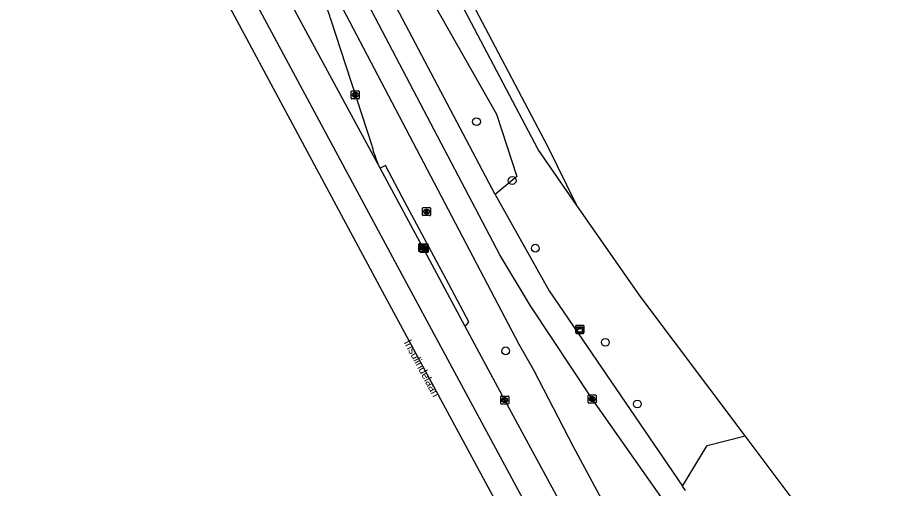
# Model space of a CAD drawing. Extents: x 162417 to 163721, y 384268 to 385416.
# Drawn here: x 162735 to 162846, y 384388.4 to 384447.3 of the extents above; entities that cross this region are included whole.
import ezdxf

# ---------------------------------------------------------------- set-up
doc = ezdxf.new("R2010")
doc.units = 0
for name, color, linetype in [('IMGEO_Berm_groen', 7, 'Continuous'), ('IMGEO_Boom', 7, 'Continuous'), ('IMGEO_Fietspad_open', 7, 'Continuous'), ('IMGEO_Groenvoorziening', 7, 'Continuous'), ('IMGEO_Kast', 7, 'Continuous'), ('IMGEO_Kolk', 7, 'Continuous'), ('IMGEO_Meer_plas_ven_vijver', 7, 'Continuous'), ('IMGEO_Openbare_ruimte_label', 7, 'Continuous'), ('IMGEO_Rijbaan_regionaal_gesloten', 7, 'Continuous'), ('IMGEO_Rioolput', 7, 'Continuous'), ('IMGEO_Voetpad_open', 7, 'Continuous')]:
    doc.layers.add(name, color=color, linetype=linetype)

msp = doc.modelspace()

# ---------------------------------------------------------------- linework, layer by layer
at = {"layer": 'IMGEO_Berm_groen'}
for points in [[(162773.17, 384522.7), (162773.51, 384520.87), (162764.51, 384518.05), (162762.96, 384517.04), (162761.52, 384515.86), (162760.21, 384514.55), (162759.05, 384513.11), (162758.04, 384511.55), (162757.21, 384509.9), (162756.55, 384508.16), (162756.23, 384507.07), (162756.09, 384503.5), (162756.55, 384501.38), (162757.66, 384499.15), (162760.14, 384497.42), (162766.96, 384486.31), (162772.19, 384477), (162779.97, 384463.61), (162785.75, 384451.17), (162794.8, 384435.21), (162797.36, 384427.41), (162794.62, 384425.16)], [(162790.89, 384408.66), (162791.24, 384409.1), (162791.34, 384409.23), (162788.51, 384414.57), (162782.99, 384424.84), (162780.92, 384428.78), (162780.27, 384428.44)]]:
    msp.add_lwpolyline(points, dxfattribs=at)
at = {"layer": 'IMGEO_Boom'}
for centre in [(162792.3, 384434.28), (162796.76, 384426.91), (162799.65, 384418.44), (162808.41, 384406.67), (162795.94, 384405.6), (162812.4, 384398.95)]:
    msp.add_circle(centre, 0.489, dxfattribs=at)
at = {"layer": 'IMGEO_Fietspad_open'}
for points in [[(162748.56, 384499.79), (162751.85, 384493.51), (162755.43, 384486.9), (162761.9, 384474.57), (162797.61, 384406.44), (162799.42, 384403.24), (162804.38, 384393.64), (162807.93, 384387.03), (162808.48, 384386.03), (162810.08, 384382.89), (162810.21, 384382.67)], [(162816, 384386.42), (162806.83, 384399.46), (162799.07, 384411.25), (162795.23, 384417.63), (162764.98, 384475.28), (162757.93, 384488.68), (162752.8, 384498.47), (162752.11, 384500)]]:
    msp.add_lwpolyline(points, dxfattribs=at)
at = {"layer": 'IMGEO_Groenvoorziening'}
for points in [[(162804.77, 384423.92), (162800.01, 384430.78), (162767.81, 384491.93)], [(162818.05, 384388.68), (162821.14, 384393.75), (162825.87, 384394.96)]]:
    msp.add_lwpolyline(points, dxfattribs=at)
at = {"layer": 'IMGEO_Kast'}
for p, q in [((162804.72, 384407.87), (162804.72, 384408.71)), ((162804.72, 384408.71), (162804.72, 384407.87)), ((162804.79, 384408.79), (162805.63, 384408.79)), ((162805.63, 384408.79), (162804.79, 384408.79)), ((162805.71, 384408.72), (162805.71, 384407.88)), ((162805.71, 384407.88), (162805.71, 384408.72)), ((162805.64, 384407.79), (162804.8, 384407.79)), ((162804.8, 384407.79), (162805.64, 384407.79))]:
    msp.add_line(p, q, dxfattribs=at)
for points in [[(162804.91, 384408.58), (162805.51, 384408.58), (162805.51, 384408.5), (162804.91, 384408.5), (162804.91, 384408.58)], [(162804.91, 384408.41), (162805.51, 384408.41), (162805.51, 384407.92), (162804.91, 384407.92), (162804.91, 384408.41)]]:
    msp.add_lwpolyline(points, dxfattribs=at)
msp.add_circle((162804.99, 384408.26), 0.0377, dxfattribs=at)
for centre, start, end in [((162804.79, 384408.71), 92.4484, 184.2845), ((162804.79, 384408.71), 92.4484, 184.2845), ((162805.64, 384408.71), 2.4484, 94.2845), ((162805.64, 384408.71), 2.4484, 94.2845), ((162804.79, 384407.87), 182.4484, 274.2845), ((162804.79, 384407.87), 182.4484, 274.2845), ((162805.64, 384407.87), 272.4484, 4.2845), ((162805.64, 384407.87), 272.4484, 4.2845)]:
    msp.add_arc(centre, 0.0779, start, end, dxfattribs=at)
at = {"layer": 'IMGEO_Kolk'}
for p, q in [((162776.72, 384438.13), (162777.58, 384438.13)), ((162776.65, 384437.2), (162776.65, 384438.06)), ((162777.58, 384437.13), (162776.72, 384437.13)), ((162777.16, 384437.35), (162777.13, 384437.35)), ((162777.14, 384437.91), (162777.16, 384437.91)), ((162777.65, 384438.06), (162777.65, 384437.2)), ((162785.11, 384418.08), (162785.11, 384418.94)), ((162785.19, 384419.01), (162786.04, 384419.01)), ((162785.27, 384417.99), (162785.27, 384418.85)), ((162785.34, 384418.92), (162786.19, 384418.92)), ((162785.6, 384418.79), (162785.63, 384418.79)), ((162785.62, 384418.23), (162785.6, 384418.23)), ((162785.75, 384418.7), (162785.78, 384418.7)), ((162785.78, 384418.14), (162785.75, 384418.14)), ((162786.11, 384418.94), (162786.11, 384418.08)), ((162786.27, 384418.85), (162786.27, 384417.99)), ((162786.04, 384418.01), (162785.19, 384418.01)), ((162786.19, 384417.92), (162785.34, 384417.92)), ((162795.33, 384399.01), (162795.33, 384399.86)), ((162795.41, 384399.94), (162796.26, 384399.94)), ((162795.82, 384399.72), (162795.85, 384399.72)), ((162796.33, 384399.86), (162796.33, 384399.01)), ((162806.26, 384399.15), (162806.26, 384400)), ((162806.33, 384400.08), (162807.18, 384400.08)), ((162806.77, 384399.3), (162806.74, 384399.3)), ((162806.75, 384399.85), (162806.77, 384399.85)), ((162807.26, 384400), (162807.26, 384399.15)), ((162796.26, 384398.94), (162795.41, 384398.94)), ((162795.84, 384399.16), (162795.82, 384399.16)), ((162807.18, 384399.07), (162806.33, 384399.07))]:
    msp.add_line(p, q, dxfattribs=at)
for points in [[(162776.72, 384438.13), (162777.58, 384438.13)], [(162776.65, 384437.2), (162776.65, 384438.06)], [(162777.58, 384437.13), (162776.72, 384437.13)], [(162776.97, 384437.83), (162777.09, 384437.83), (162777.09, 384437.68), (162777.22, 384437.83), (162777.39, 384437.83), (162777.24, 384437.68), (162777.39, 384437.43), (162777.24, 384437.43), (162777.16, 384437.59), (162777.09, 384437.53), (162777.09, 384437.43), (162776.97, 384437.43), (162776.97, 384437.83)], [(162777.65, 384438.06), (162777.65, 384437.2)], [(162785.11, 384418.08), (162785.11, 384418.94)], [(162785.19, 384419.01), (162786.04, 384419.01)], [(162785.27, 384417.99), (162785.27, 384418.85)], [(162785.34, 384418.92), (162786.19, 384418.92)], [(162785.43, 384418.71), (162785.56, 384418.71), (162785.56, 384418.56), (162785.69, 384418.71), (162785.85, 384418.71), (162785.71, 384418.56), (162785.86, 384418.31), (162785.71, 384418.31), (162785.62, 384418.47), (162785.56, 384418.41), (162785.56, 384418.31), (162785.43, 384418.31), (162785.43, 384418.71)], [(162785.59, 384418.62), (162785.71, 384418.62), (162785.71, 384418.47), (162785.84, 384418.62), (162786, 384418.62), (162785.86, 384418.47), (162786.01, 384418.22), (162785.86, 384418.22), (162785.77, 384418.38), (162785.71, 384418.32), (162785.71, 384418.22), (162785.59, 384418.22), (162785.59, 384418.62)], [(162786.11, 384418.94), (162786.11, 384418.08)], [(162786.27, 384418.85), (162786.27, 384417.99)], [(162786.04, 384418.01), (162785.19, 384418.01)], [(162786.19, 384417.92), (162785.34, 384417.92)], [(162795.33, 384399.01), (162795.33, 384399.86)], [(162795.41, 384399.94), (162796.26, 384399.94)], [(162795.65, 384399.64), (162795.78, 384399.64), (162795.78, 384399.48), (162795.91, 384399.64), (162796.07, 384399.64), (162795.93, 384399.49), (162796.08, 384399.24), (162795.93, 384399.24), (162795.84, 384399.4), (162795.78, 384399.33), (162795.78, 384399.24), (162795.65, 384399.24), (162795.65, 384399.64)], [(162796.33, 384399.86), (162796.33, 384399.01)], [(162806.26, 384399.15), (162806.26, 384400)], [(162806.33, 384400.08), (162807.18, 384400.08)], [(162806.58, 384399.77), (162806.7, 384399.77), (162806.7, 384399.62), (162806.83, 384399.77), (162807, 384399.77), (162806.85, 384399.62), (162807, 384399.37), (162806.85, 384399.37), (162806.77, 384399.54), (162806.7, 384399.47), (162806.7, 384399.37), (162806.58, 384399.37), (162806.58, 384399.77)], [(162807.26, 384400), (162807.26, 384399.15)], [(162796.26, 384398.94), (162795.41, 384398.94)], [(162807.18, 384399.07), (162806.33, 384399.07)]]:
    msp.add_lwpolyline(points, dxfattribs=at)
for centre, start, end in [((162776.72, 384438.05), 91.552, 178.448), ((162776.72, 384438.05), 91.552, 178.448), ((162777.57, 384438.05), 1.552, 88.448), ((162777.57, 384438.05), 1.552, 88.448), ((162776.72, 384437.2), 181.552, 268.448), ((162776.72, 384437.2), 181.552, 268.448), ((162777.57, 384437.2), 271.552, 358.448), ((162777.57, 384437.2), 271.552, 358.448), ((162785.19, 384418.93), 91.552, 178.448), ((162785.19, 384418.93), 91.552, 178.448), ((162785.34, 384418.84), 91.552, 178.448), ((162785.34, 384418.84), 91.552, 178.448), ((162786.04, 384418.93), 1.552, 88.448), ((162786.04, 384418.93), 1.552, 88.448), ((162786.19, 384418.84), 1.552, 88.448), ((162786.19, 384418.84), 1.552, 88.448), ((162785.19, 384418.09), 181.552, 268.448), ((162785.19, 384418.09), 181.552, 268.448), ((162785.34, 384417.99), 181.552, 268.448), ((162785.34, 384417.99), 181.552, 268.448), ((162786.04, 384418.09), 271.552, 358.448), ((162786.04, 384418.09), 271.552, 358.448), ((162786.19, 384417.99), 271.552, 358.448), ((162786.19, 384417.99), 271.552, 358.448), ((162795.41, 384399.86), 91.552, 178.448), ((162795.41, 384399.86), 91.552, 178.448), ((162796.26, 384399.86), 1.552, 88.448), ((162796.26, 384399.86), 1.552, 88.448), ((162806.33, 384400), 91.552, 178.448), ((162806.33, 384400), 91.552, 178.448), ((162807.18, 384400), 1.552, 88.448), ((162807.18, 384400), 1.552, 88.448), ((162795.41, 384399.01), 181.552, 268.448), ((162795.41, 384399.01), 181.552, 268.448), ((162796.26, 384399.01), 271.552, 358.448), ((162796.26, 384399.01), 271.552, 358.448), ((162806.33, 384399.15), 181.552, 268.448), ((162806.33, 384399.15), 181.552, 268.448), ((162807.18, 384399.15), 271.552, 358.448), ((162807.18, 384399.15), 271.552, 358.448)]:
    msp.add_arc(centre, 0.0765, start, end, dxfattribs=at)
for centre, major_axis, ratio, start_param, end_param in [((162777.14, 384437.63), (-0.387, 0.002), 0.722429, 4.712389, 7.853982), ((162777.16, 384437.63), (-0.39, 0.002), 0.717154, 1.570796, 4.712389), ((162785.6, 384418.51), (-0.387, 0.002), 0.722429, 4.712389, 7.853982), ((162785.75, 384418.42), (-0.387, 0.002), 0.722429, 4.712389, 7.853982), ((162785.62, 384418.51), (-0.39, 0.002), 0.717154, 1.570796, 4.712389), ((162785.78, 384418.42), (-0.39, 0.002), 0.717154, 1.570796, 4.712389), ((162795.82, 384399.44), (-0.387, 0.002), 0.722429, 4.712389, 7.853982), ((162795.84, 384399.44), (-0.39, 0.002), 0.717154, 1.570796, 4.712389), ((162806.74, 384399.57), (-0.387, 0.002), 0.722429, 4.712389, 7.853982), ((162806.77, 384399.57), (-0.39, 0.002), 0.717154, 1.570796, 4.712389)]:
    msp.add_ellipse(centre, major_axis=major_axis, ratio=ratio, start_param=start_param, end_param=end_param, dxfattribs=at)
at = {"layer": 'IMGEO_Meer_plas_ven_vijver'}
for points in [[(162768.87, 384492.59), (162801.16, 384431.19), (162804.77, 384423.92)], [(162825.87, 384394.96), (162812.76, 384412.45), (162804.77, 384423.92)], [(162847.62, 384365.96), (162825.87, 384394.96)]]:
    msp.add_lwpolyline(points, dxfattribs=at)
at = {"layer": 'IMGEO_Rijbaan_regionaal_gesloten'}
for points in [[(162872.15, 384283.83), (162861.95, 384291.57), (162857.34, 384295.59), (162846.14, 384305.7), (162842.77, 384309.11), (162840.23, 384312.43), (162835.94, 384318.64), (162832.26, 384324.52), (162828.12, 384331.64), (162822.01, 384342.68), (162810.84, 384363.47), (162802.43, 384379.07), (162783.02, 384415.1), (162762.9, 384452.62), (162742.85, 384489.94), (162738.46, 384498.1)], [(162779.97, 384429.02), (162742.36, 384498.6)], [(162734.96, 384497.64), (162740.22, 384488.09), (162759.93, 384451.49), (162780.52, 384413.08), (162799.61, 384377.69), (162808.47, 384361.16), (162819.13, 384341.17), (162825.26, 384329.91), (162828.35, 384324.29), (162832.33, 384317.3), (162835.68, 384312.55), (162838.41, 384309.08), (162838.99, 384308.46)], [(162774.01, 384447.28), (162779.24, 384431.15)], [(162780.27, 384428.44), (162779.97, 384429.02)], [(162790.89, 384408.66), (162786.13, 384417.55), (162780.27, 384428.44)], [(162839.9, 384319.71), (162830.65, 384335.7), (162823.04, 384349.18), (162795.83, 384399.44), (162790.89, 384408.66)]]:
    msp.add_lwpolyline(points, dxfattribs=at)
for centre, radius, start, end in [((162766.73, 384445.34), 7.54, 14.8426, 29.5957), ((162795.8, 384435.6), 17.14, 195.0738, 202.5866)]:
    msp.add_arc(centre, radius, start, end, dxfattribs=at)
at = {"layer": 'IMGEO_Rioolput'}
for p, q in [((162785.56, 384422.59), (162785.56, 384423.44)), ((162785.63, 384423.52), (162786.49, 384423.52)), ((162786.07, 384422.74), (162786.04, 384422.74)), ((162786.05, 384423.3), (162786.07, 384423.3)), ((162786.56, 384423.44), (162786.56, 384422.59)), ((162786.49, 384422.52), (162785.63, 384422.52))]:
    msp.add_line(p, q, dxfattribs=at)
for points in [[(162785.56, 384422.59), (162785.56, 384423.44)], [(162785.63, 384423.52), (162786.49, 384423.52)], [(162786.15, 384423.22), (162785.89, 384423.22), (162785.89, 384422.82)], [(162785.89, 384422.82), (162786.02, 384422.82), (162786.02, 384422.98), (162786.03, 384422.98)], [(162786.07, 384423.14), (162786.02, 384423.14), (162786.02, 384423.06)], [(162786.02, 384423.06), (162786.07, 384423.06)], [(162786.08, 384422.95), (162786.15, 384422.82), (162786.29, 384422.82), (162786.22, 384422.94)], [(162786.56, 384423.44), (162786.56, 384422.59)], [(162786.49, 384422.52), (162785.63, 384422.52)]]:
    msp.add_lwpolyline(points, dxfattribs=at)
for centre, radius, start, end in [((162785.63, 384423.44), 0.0765, 91.552, 178.448), ((162785.63, 384423.44), 0.0765, 91.552, 178.448), ((162785.63, 384422.59), 0.0765, 181.552, 268.448), ((162785.63, 384422.59), 0.0765, 181.552, 268.448), ((162786.03, 384422.93), 0.0533, 26.0293, 88.6989), ((162786.08, 384423.04), 0.0964, 77.0061, 93.1865), ((162786.06, 384423.25), 0.19, 274.7715, 282.9687), ((162786.09, 384423.1), 0.0378, 276.6634, 79.6772), ((162786.15, 384423.11), 0.109, 350.3612, 89.416), ((162786.14, 384423.11), 0.112, 277.5842, 350.9817), ((162786.13, 384422.89), 0.108, 29.5134, 73.7905), ((162786.48, 384423.44), 0.0765, 1.552, 88.448), ((162786.48, 384423.44), 0.0765, 1.552, 88.448), ((162786.48, 384422.59), 0.0765, 271.552, 358.448), ((162786.48, 384422.59), 0.0765, 271.552, 358.448)]:
    msp.add_arc(centre, radius, start, end, dxfattribs=at)
for centre, major_axis, ratio, start_param, end_param in [((162786.05, 384423.02), (-0.387, 0.002), 0.722429, 4.712389, 7.853982), ((162786.07, 384423.02), (-0.39, 0.002), 0.717154, 1.570796, 4.712389)]:
    msp.add_ellipse(centre, major_axis=major_axis, ratio=ratio, start_param=start_param, end_param=end_param, dxfattribs=at)
at = {"layer": 'IMGEO_Voetpad_open'}
for points in [[(162794.62, 384425.16), (162769.87, 384472.16), (162755.39, 384500), (162754.27, 384502.15)], [(162794.62, 384425.16), (162801.38, 384413.11), (162818.05, 384388.68)], [(162818.43, 384388.14), (162818.05, 384388.68)]]:
    msp.add_lwpolyline(points, dxfattribs=at)

# ---------------------------------------------------------------- texts
at = {"layer": 'IMGEO_Openbare_ruimte_label'}
msp.add_text('Insulindelaan', height=1, rotation=298.1533, dxfattribs=at).set_placement((162783.19, 384406.67))

doc.saveas('drawing.dxf')
